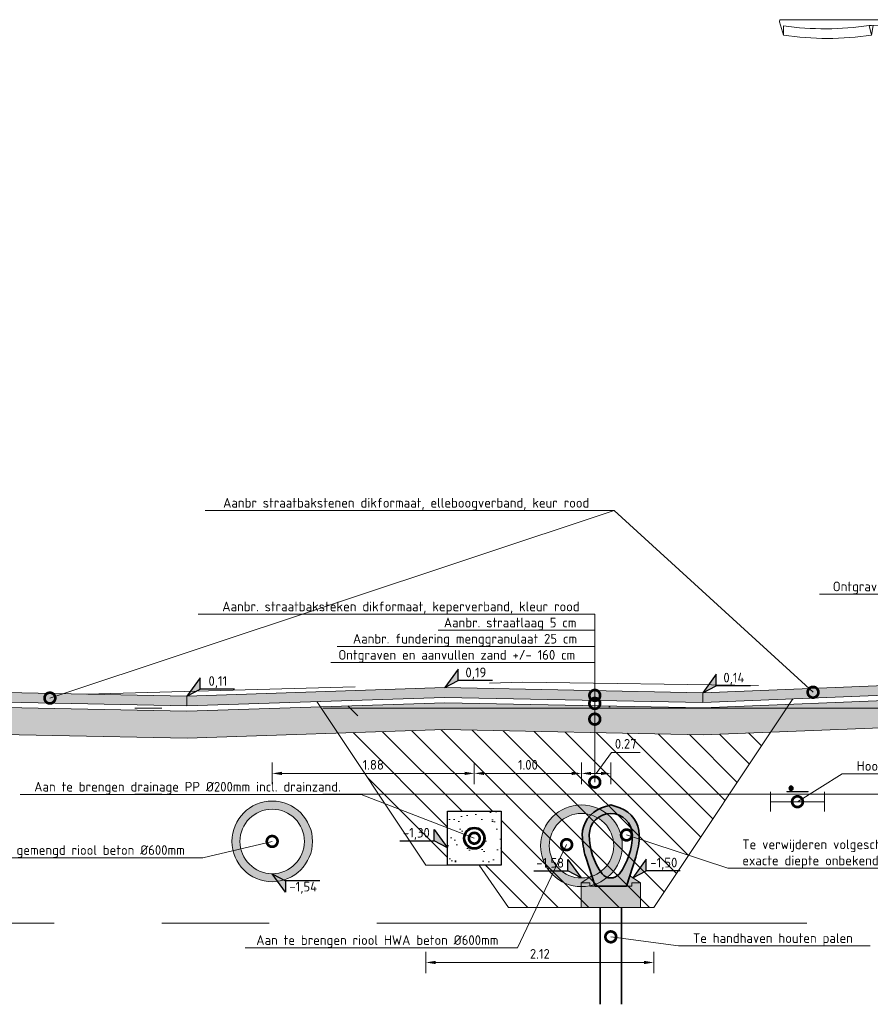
# Model space of a CAD drawing. Header units: metres. Extents: x 92403 to 95147, y 464428 to 465602.
# Tile 306 of 568: x 92426 to 92434, y 465249 to 465258. Entities that reach past the tile are written whole.
import ezdxf
from ezdxf import colors
from ezdxf.entities.mleader import LeaderData, LeaderLine
from ezdxf.enums import TextEntityAlignment as Align
from ezdxf.math import Vec2, Vec3

# ---------------------------------------------------------------- set-up
doc = ezdxf.new("R2010")
doc.units = ezdxf.units.M
for name, pattern in [('AL-NAP_LIJN', [15.25, 12, -1.5, 0.25, -1.5]), ('DASHED', [0.75, 0.5, -0.25]), ('RI-DRAINAGE', [19.2, 6, -1.8, 1.8, -1.8, 2.4, -1.8, 1.8, -1.8]), ('XX-AFBREEK', [7, 4, -1, 1, -1])]:
    doc.linetypes.add(name, pattern=pattern)
doc.layers.get('0').update_dxf_attribs({"linetype": 'CONTINUOUS'})
doc.layers.get('Defpoints').update_dxf_attribs({"linetype": 'CONTINUOUS'})
doc.layers.add('00_ 06-gps', color=7, linetype='CONTINUOUS')
for name, color, linetype, lineweight in [('00_VULLING', 255, 'CONTINUOUS', 5), ('B-WE-OG-HOOGTELIJN-G', 7, 'CONTINUOUS', 18), ('B-WE-VH-VERHARDING_FUNDERING-A-100', 252, 'CONTINUOUS', 18), ('B-WE-VH-VERHARDING_FUNDERING-A-50', 252, 'CONTINUOUS', 18), ('N-WE-GW-GROND_ZAND-AD-50', 7, 'CONTINUOUS', 18), ('N-WE-GW-GROND_ZAND_CUNETZAND-WERK-A-200', 7, 'CONTINUOUS', 18), ('N-WE-RI-DRAINAGE_DRAIN-G', 90, 'RI-DRAINAGE', 35), ('N-WE-VH-VERHARDING_FUNDERING-A-50', 252, 'CONTINUOUS', 18), ('X-XX-AL-AFBREEKLIJN-G', 7, 'XX-AFBREEK', 18), ('X-XX-AL-DETAIL1-G', 7, 'CONTINUOUS', 18), ('X-XX-AL-DETAIL1-GD', 7, 'CONTINUOUS', 25), ('X-XX-AL-DETAIL1-M', 7, 'CONTINUOUS', 18), ('X-XX-AL-DETAIL1-T18', 7, 'CONTINUOUS', 18), ('X-XX-AL-DETAIL3-G', 7, 'CONTINUOUS', 35), ('X-XX-AL-HOOGTELABEL-S', 7, 'CONTINUOUS', 25), ('X-XX-AL-NAP-G', 7, 'AL-NAP_LIJN', 18), ('X-XX-AL-RMB - profiel', 7, 'CONTINUOUS', 9)]:
    doc.layers.add(name, color=color, linetype=linetype, lineweight=lineweight)
for name, color, linetype, lineweight, true_color in [('B-WE-RI-GWA-V', 7, 'CONTINUOUS', 18, 0xff8400), ('N-WE-RI-HWA-V', 7, 'CONTINUOUS', 18, 0x007bff), ('N-WE-VH-VERHARDING_STRAATBAKSTEEN-DIK-ELLEBOOG-A', 7, 'CONTINUOUS', 25, 0xe1bfb7)]:
    doc.layers.add(name, color=color, linetype=linetype, lineweight=lineweight, true_color=true_color)
doc.styles.add('NLCS-ISO', font='NLCS-ISO.ttf')
doc.styles.add('NLCS-ISO-M50-T18', font='NLCS-ISO.ttf', dxfattribs={"height": 0.09})
doc.dimstyles.new('NLCS-M50-T18-PIJL_L2_H1', dxfattribs={"dimscale": 0.05, "dimtxt": 2.5, "dimasz": 1.8, "dimexe": 2, "dimexo": 2, "dimgap": 0.7, "dimtad": 1, "dimzin": 0, "dimdsep": 46, "dimtxsty": 'NLCS-ISO-M50-T18', "dimcen": 2.5, "dimdle": 2, "dimclrd": 256, "dimclre": 256, "dimclrt": 10, "dimadec": 1, "dimazin": 0, "dimtfac": 1, "dimtdec": 3, "dimtofl": 0, "dimtmove": 0, "dimatfit": 3, "dimfxl": 2, "dimfxlon": 1, "dimtfillclr": 256, "dimtolj": 1, "dimtzin": 0, "dimlwd": -1, "dimlwe": -1, "dimarcsym": 0})

# ---------------------------------------------------------------- blocks, each defined once
blk = doc.blocks.new('Kofferarmatuur 6m')
for p, q in [((0.9851, 6.0674), (0.9991, 6.0153)), ((0.9991, 6.0153), (0.9991, 6.0674)), ((1.1036, 5.9237), (1.0892, 6.0135))]:
    blk.add_line(p, q)
blk.add_lwpolyline([(1.923, 5.9237), (1.96, 6.0489, 0.500932), (1.9462, 6.0674), (1.1036, 6.0674), (0.9851, 6.0674), (0.0609, 5.8197, 0.339454), (-0.0987, 5.6116), (-0.0987, 5.3952), (-0.1436, 0), (0, 0), (-0.0449, 5.3952), (-0.0449, 5.6116, -0.339454), (0.0749, 5.7677), (0.9991, 6.0153), (1.1036, 6.0135), (1.1252, 6.0135), (1.1036, 5.9237, 0.073961), (1.923, 5.9237), (1.923, 6.0098, -0.071902), (1.1252, 6.0137), (1.1252, 6.0137)], format="xyb")
blk = doc.blocks.new('SAL-HOOGTELABEL_02-SO')
for p, q in [((2.46, 3.44), (0, 0)), ((2.46, 1.31), (2.46, 3.44)), ((0, 0), (2.46, 1.31)), ((8.84, 1.31), (2.46, 1.31))]:
    blk.add_line(p, q)
blk.add_solid([(2.46, 3.44), (0, 0), (2.46, 1.31)])
at = {"style": 'NLCS-ISO'}
blk.add_attdef('...', text='', height=1.8, dxfattribs=at).set_placement((5.77, 2.62), align=Align.MIDDLE)
blk = doc.blocks.new('AFDEKPLAAT')
at = {"layer": '00_VULLING', "color": 0, "linetype": 'ByBlock'}
blk.add_lwpolyline([(-0.5, -1), (0.5, -1), (0.5, 0), (-0.5, 0)], close=True, dxfattribs=at)
at = {"layer": '00_VULLING', "color": 0, "lineweight": 0, "ltscale": 20}
blk.add_solid([(0.5, 0), (-0.5, 0), (0.5, -1), (-0.5, -1)], dxfattribs=at)
blk = doc.blocks.new('GLASVEZEL')
at = {"color": 0, "linetype": 'ByBlock'}
blk.add_circle((0, -0.5), 0.5, dxfattribs=at)
at = {"layer": '00_VULLING', "color": 0, "lineweight": 0, "ltscale": 20, "const_width": 0.5, "flags": 128}
blk.add_lwpolyline([(-0.25, -0.5, 1), (0.25, -0.5, 1)], format="xyb", close=True, dxfattribs=at)
blk = doc.blocks.new('_DotSmall')
at = {"const_width": 0.5}
blk.add_lwpolyline([(-0.0625, 0, 1), (0.0625, 0, 1)], format="xyb", close=True, dxfattribs=at)
blk = doc.blocks.new('*D888')
at = {"layer": 'Defpoints', "color": 0, "transparency": 16777216}
for p in [(92428.2722, 465251.2905), (92430.1522, 465250.6878), (92428.2722, 465250.6578)]:
    blk.add_point(p, dxfattribs=at)
at = {"layer": 'X-XX-AL-DETAIL1-M', "transparency": 16777216}
for p, q in [((92428.2722, 465251.1905), (92428.2722, 465251.3905)), ((92430.1522, 465251.1905), (92430.1522, 465251.3905)), ((92430.0622, 465251.2905), (92428.3622, 465251.2905))]:
    blk.add_line(p, q, dxfattribs=at)
for points in [[(92428.3622, 465251.3055), (92428.3622, 465251.2755), (92428.2722, 465251.2905)], [(92430.0622, 465251.3055), (92430.0622, 465251.2755), (92430.1522, 465251.2905)]]:
    blk.add_solid(points, dxfattribs=at)
at = {"layer": 'X-XX-AL-DETAIL1-M', "color": 10, "transparency": 16777216, "insert": (92429.2122, 465251.3705), "char_height": 0.09, "attachment_point": 5, "style": 'NLCS-ISO-M50-T18'}
blk.add_mtext('\\A1;1.88', dxfattribs=at)
blk = doc.blocks.new('*D889')
at = {"layer": 'Defpoints', "color": 0, "transparency": 16777216}
for p in [(92431.1491, 465251.2905), (92430.1522, 465250.6878), (92431.1491, 465250.6178)]:
    blk.add_point(p, dxfattribs=at)
at = {"layer": 'X-XX-AL-DETAIL1-M', "transparency": 16777216}
for p, q in [((92430.1522, 465251.1905), (92430.1522, 465251.3905)), ((92431.1491, 465251.1905), (92431.1491, 465251.3905)), ((92430.2422, 465251.2905), (92431.0591, 465251.2905))]:
    blk.add_line(p, q, dxfattribs=at)
for points in [[(92430.2422, 465251.3055), (92430.2422, 465251.2755), (92430.1522, 465251.2905)], [(92431.0591, 465251.3055), (92431.0591, 465251.2755), (92431.1491, 465251.2905)]]:
    blk.add_solid(points, dxfattribs=at)
at = {"layer": 'X-XX-AL-DETAIL1-M', "color": 10, "transparency": 16777216, "insert": (92430.6506, 465251.3705), "char_height": 0.09, "attachment_point": 5, "style": 'NLCS-ISO-M50-T18'}
blk.add_mtext('\\A1;1.00', dxfattribs=at)
blk = doc.blocks.new('*D890')
at = {"layer": 'Defpoints', "color": 0, "transparency": 16777216}
for p in [(92431.4217, 465251.2905), (92431.4217, 465250.9178), (92431.1491, 465250.6178)]:
    blk.add_point(p, dxfattribs=at)
at = {"layer": 'X-XX-AL-DETAIL1-M', "transparency": 16777216}
for p, q in [((92431.2854, 465251.2905), (92431.4268, 465251.4856)), ((92431.4268, 465251.4856), (92431.6948, 465251.4856)), ((92431.1491, 465251.1905), (92431.1491, 465251.3905)), ((92431.4217, 465251.1905), (92431.4217, 465251.3905)), ((92431.2391, 465251.2905), (92431.3317, 465251.2905))]:
    blk.add_line(p, q, dxfattribs=at)
for points in [[(92431.2391, 465251.3055), (92431.2391, 465251.2755), (92431.1491, 465251.2905)], [(92431.3317, 465251.3055), (92431.3317, 465251.2755), (92431.4217, 465251.2905)]]:
    blk.add_solid(points, dxfattribs=at)
at = {"layer": 'X-XX-AL-DETAIL1-M', "color": 10, "transparency": 16777216, "insert": (92431.5608, 465251.5656), "char_height": 0.09, "attachment_point": 5, "style": 'NLCS-ISO-M50-T18'}
blk.add_mtext('\\A1;0.27', dxfattribs=at)
blk = doc.blocks.new('*D891')
at = {"layer": 'Defpoints', "color": 0, "transparency": 16777216}
for p in [(92429.7022, 465250.4378), (92431.8217, 465250.0428), (92429.7022, 465249.5321)]:
    blk.add_point(p, dxfattribs=at)
at = {"layer": 'X-XX-AL-DETAIL1-M', "transparency": 16777216}
for p, q in [((92429.7022, 465249.6321), (92429.7022, 465249.4321)), ((92431.8217, 465249.6321), (92431.8217, 465249.4321)), ((92431.7317, 465249.5321), (92429.7922, 465249.5321))]:
    blk.add_line(p, q, dxfattribs=at)
for points in [[(92429.7922, 465249.5471), (92429.7922, 465249.5171), (92429.7022, 465249.5321)], [(92431.7317, 465249.5471), (92431.7317, 465249.5171), (92431.8217, 465249.5321)]]:
    blk.add_solid(points, dxfattribs=at)
at = {"layer": 'X-XX-AL-DETAIL1-M', "color": 10, "transparency": 16777216, "insert": (92430.762, 465249.6121), "char_height": 0.09, "attachment_point": 5, "style": 'NLCS-ISO-M50-T18'}
blk.add_mtext('\\A1;2.12', dxfattribs=at)

msp = doc.modelspace()

# ---------------------------------------------------------------- hatches: boundary and pattern name
at = {"layer": '00_ 06-gps'}
h = msp.add_hatch(color=252, dxfattribs=at)
h.dxf.hatch_style = 1
edge = h.paths.add_edge_path()
edge.add_line((92431.336723, 465250.968751), (92431.421723, 465250.997751))
edge.add_line((92431.421723, 465250.997751), (92431.506399, 465250.968859))
edge.add_arc((92431.421723, 465250.717751), 0.265, 0.0000001, 71.3654138, ccw=False)
edge.add_arc((92431.0063, 465250.718966), 0.680425, 342.358036, 359.897698, ccw=False)
edge.add_line((92431.654723, 465250.512751), (92431.566723, 465250.242751))
edge.add_line((92431.566723, 465250.242751), (92431.276723, 465250.242751))
edge.add_line((92431.276723, 465250.242751), (92431.189369, 465250.511952))
edge.add_arc((92431.821723, 465250.717751), 0.665, 180, 198.0274584, ccw=False)
edge.add_arc((92431.421728, 465250.71775), 0.265005, 108.7093538, 179.99965, ccw=False)
edge = h.paths.add_edge_path(flags=16)
edge.add_arc((92431.421723, 465250.717751), 0.2, 0, 180, ccw=False)
edge.add_arc((92431.021723, 465250.717751), 0.6, -36.8707195, 0, ccw=False)
edge.add_arc((92431.421723, 465250.417767), 0.100009, 216.8604422, 323.1179926, ccw=False)
edge.add_arc((92431.821723, 465250.717751), 0.6, 180, 216.867125, ccw=False)
at = {"layer": 'B-WE-RI-GWA-V'}
h = msp.add_hatch(color=256, dxfattribs=at)
h.dxf.hatch_style = 1
edge = h.paths.add_edge_path()
edge.add_arc((92428.272193, 465250.657758), 0.375, 0, 360)
edge = h.paths.add_edge_path(flags=16)
edge.add_arc((92428.272193, 465250.657758), 0.3, 0, 360)
at = {"layer": 'B-WE-VH-VERHARDING_FUNDERING-A-100'}
h = msp.add_hatch(color=256, dxfattribs=at)
h.dxf.hatch_style = 1
h.paths.add_polyline_path([(92431.696723, 465250.242751), (92431.696723, 465250.272751), (92431.616723, 465250.272751), (92431.616723, 465250.242751), (92431.226723, 465250.242751), (92431.226723, 465250.272751), (92431.146723, 465250.272751), (92431.146723, 465250.242751), (92431.146723, 465250.042751), (92431.696723, 465250.042751)])
h.paths.add_polyline_path([(92431.598049, 465250.338862), (92431.566723, 465250.242751), (92431.616723, 465250.242751), (92431.616723, 465250.272751), (92431.696723, 465250.272751)])
h.paths.add_polyline_path([(92431.245511, 465250.338938), (92431.146723, 465250.272751), (92431.226723, 465250.272751), (92431.226723, 465250.242751), (92431.276723, 465250.242751)])
at = {"layer": 'B-WE-VH-VERHARDING_FUNDERING-A-50'}
h = msp.add_hatch(dxfattribs=at)
h.set_pattern_fill('AVH-FUNDERING_GRANULAAT', color=256, scale=0.03, pattern_type=2)
h.set_pattern_definition([(0, (0.285, 0.192), (0, 0.3), [0, -0.3]), (0, (0.288, 0.087), (0, 0.3), [0, -0.3]), (0, (0.297, 0.249), (0, 0.3), [0, -0.3]), (338.1986, (0.141, 0.156), (0.900000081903, -0.29999997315), [0.0323109, -1.5832386]), (216.8699, (0.171, 0.144), (0.899999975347, 0.600000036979), [0.015, -1.485]), (130.6013, (0.159, 0.135), (1.5000001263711, -1.7999997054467), [0.0276585, -2.7382047]), (206.5651, (0.06, 0.099), (-0.299999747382, -0.30000039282), [0.0067083, -0.6641121]), (326.3099, (0.054, 0.096), (0.599999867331, -0.300000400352), [0.0108168, -1.0708488]), (108.4349, (0.063, 0.09), (-0.299999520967, 0.600000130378), [0.0094869, -0.9391965]), (225, (0.252, 0.069), (-5e-17, -0.30000009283), [0.0127278, -0.4115361]), (0, (0.243, 0.06), (0.3, 0.3), [0.018, -0.282]), (135, (0.261, 0.06), (-0.30000009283, 3e-17), [0.0127278, -0.4115361]), (251.5651, (0.216, 0.261), (0.299999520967, 0.600000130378), [0.0094869, -0.9391965]), (0, (0.213, 0.252), (0.3, 0.3), [0.015, -0.285]), (143.1301, (0.228, 0.252), (-0.899999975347, 0.600000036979), [0.015, -1.485]), (213.6901, (0.057, 0.264), (0.599999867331, 0.300000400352), [0.0108168, -1.0708488]), (341.5651, (0.048, 0.258), (-0.600000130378, 0.299999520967), [0.0189738, -0.9297096]), (126.8699, (0.066, 0.252), (0.600000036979, -0.899999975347), [0.015, -1.485]), (0, (0.144, 0.252), (0, 0.3), [0, -0.3]), (0, (0.063, 0.174), (0, 0.3), [0, -0.3]), (0, (0.147, 0.063), (0, 0.3), [0, -0.3]), (0, (0.228, 0.156), (0, 0.3), [0, -0.3]), (0, (0.141, 0.207), (0, 0.3), [0, -0.3]), (0, (0.075, 0.216), (0, 0.3), [0, -0.3]), (0, (0.102, 0.198), (0, 0.3), [0, -0.3]), (0, (0.09, 0.126), (0, 0.3), [0, -0.3]), (0, (0.018, 0.138), (0, 0.3), [0, -0.3]), (0, (0.021, 0.207), (0, 0.3), [0, -0.3]), (0, (0.012, 0.273), (0, 0.3), [0, -0.3]), (0, (0.105, 0.285), (0, 0.3), [0, -0.3]), (0, (0.171, 0.297), (0, 0.3), [0, -0.3]), (0, (0.276, 0.285), (0, 0.3), [0, -0.3]), (0, (0.204, 0.192), (0, 0.3), [0, -0.3]), (0, (0.174, 0.246), (0, 0.3), [0, -0.3]), (0, (0.198, 0.102), (0, 0.3), [0, -0.3]), (0, (0.108, 0.087), (0, 0.3), [0, -0.3]), (0, (0.198, 0.021), (0, 0.3), [0, -0.3]), (0, (0.099, 0.039), (0, 0.3), [0, -0.3]), (0, (0.003, 0.03), (0, 0.3), [0, -0.3]), (0, (0.039, 0.015), (0, 0.3), [0, -0.3]), (0, (0.042, 0.057), (0, 0.3), [0, -0.3]), (0, (0.243, 0.009), (0, 0.3), [0, -0.3]), (0, (0.279, 0.132), (0, 0.3), [0, -0.3]), (0, (0.264, 0.222), (0, 0.3), [0, -0.3]), (0, (0.126, 0.006), (0, 0.3), [0, -0.3])])
h.paths.add_polyline_path([(92425.478241, 465251.878352), (92424.978241, 465251.878352), (92424.978241, 465251.668274), (92427.48022, 465251.618234), (92429.87842, 465251.697838), (92432.28124, 465251.649782), (92434.802234, 465251.749662), (92434.802234, 465251.950064), (92434.278241, 465251.950064), (92434.278241, 465251.979862), (92432.278741, 465251.899882), (92429.876771, 465251.947921), (92427.478571, 465251.868317), (92425.478241, 465251.908324)])
at = {"layer": 'N-WE-GW-GROND_ZAND-AD-50'}
h = msp.add_hatch(dxfattribs=at)
h.set_pattern_fill('AGW-GROND_ZAND', color=256, scale=0.1, pattern_type=2)
h.set_pattern_definition([(37.5, (-2132.48856, 660.72857), (-0.00629933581, 0.1926823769), [0, -0.152, 0, -0.17, 0, -0.1625]), (7.5, (-2132.48856, 660.72857), (0.17697767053, 0.28221460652), [0, -0.082, 0, -0.137, 0, -0.0525]), (327.5, (-2132.61156, 660.72857), (0.311414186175, 0.000565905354), [0, -0.05, 0, -0.18, 0, -0.235]), (317.5, (-2132.61156, 660.72857), (0.30061266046, 0.0877675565), [0, -0.025, 0, -0.118, 0, -0.135])])
h.paths.add_polyline_path([(92429.902193, 465250.437758), (92430.402193, 465250.437758), (92430.402193, 465250.937758), (92430.152193, 465250.937758), (92429.902193, 465250.937758)])
h.paths.add_polyline_path([(92430.252193, 465250.687758, -1), (92430.052193, 465250.687758, -1)], flags=16)
at = {"layer": 'N-WE-GW-GROND_ZAND_CUNETZAND-WERK-A-200'}
h = msp.add_hatch(dxfattribs=at)
h.set_pattern_fill('AGW-WERK_ONTGRAVEN', color=256, scale=0.04, pattern_type=2)
h.set_pattern_definition([(135, (0, 0), (-0.14142135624, -0.14142135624), [])])
h.paths.add_polyline_path([(92432.90984, 465251.674926), (92431.821723, 465250.042751), (92430.469092, 465250.042751), (92430.196322, 465250.437758), (92430.402193, 465250.437758), (92430.402193, 465250.937758), (92429.902193, 465250.937758), (92429.902193, 465250.437758), (92429.702193, 465250.437758), (92428.884141, 465251.664835), (92429.87842, 465251.697838), (92432.28124, 465251.649782)])
at = {"layer": 'N-WE-RI-HWA-V'}
h = msp.add_hatch(color=256, dxfattribs=at)
h.dxf.hatch_style = 1
edge = h.paths.add_edge_path()
edge.add_arc((92431.149092, 465250.617753), 0.38, 0, 360)
edge = h.paths.add_edge_path(flags=17)
edge.add_arc((92431.149092, 465250.617753), 0.3, 0, 360)
at = {"layer": 'N-WE-VH-VERHARDING_FUNDERING-A-50'}
h = msp.add_hatch(dxfattribs=at)
h.set_pattern_fill('AVH-FUNDERING_GRANULAAT', color=256, pattern_type=2)
h.set_pattern_definition([(0, (9.5, 6.4), (0, 10), [0, -10]), (0, (9.6, 2.9), (0, 10), [0, -10]), (0, (9.9, 8.3), (0, 10), [0, -10]), (338.1986, (4.7, 5.2), (30.00000273, -9.999999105), [1.07703, -52.77462]), (216.8699, (5.7, 4.8), (29.999999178, 20.000001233), [0.5, -49.5]), (130.6013, (5.3, 4.5), (50.0000042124, -59.9999901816), [0.92195, -91.27349]), (206.5651, (2, 3.3), (-9.99999158, -10.000013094), [0.22361, -22.13707]), (326.3099, (1.8, 3.2), (19.999995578, -10.000013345), [0.36056, -35.69496]), (108.4349, (2.1, 3), (-9.999984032, 20.000004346), [0.31623, -31.30655]), (225, (8.4, 2.3), (-2e-15, -10.00000309), [0.42426, -13.71787]), (0, (8.1, 2), (10, 10), [0.6, -9.4]), (135, (8.7, 2), (-10.00000309, 9e-16), [0.42426, -13.71787]), (251.5651, (7.2, 8.7), (9.999984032, 20.000004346), [0.31623, -31.30655]), (0, (7.1, 8.4), (10, 10), [0.5, -9.5]), (143.1301, (7.6, 8.4), (-29.999999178, 20.000001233), [0.5, -49.5]), (213.6901, (1.9, 8.8), (19.999995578, 10.000013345), [0.36056, -35.69496]), (341.5651, (1.6, 8.6), (-20.000004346, 9.999984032), [0.63246, -30.99032]), (126.8699, (2.2, 8.4), (20.000001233, -29.999999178), [0.5, -49.5]), (0, (4.8, 8.4), (0, 10), [0, -10]), (0, (2.1, 5.8), (0, 10), [0, -10]), (0, (4.9, 2.1), (0, 10), [0, -10]), (0, (7.6, 5.2), (0, 10), [0, -10]), (0, (4.7, 6.9), (0, 10), [0, -10]), (0, (2.5, 7.2), (0, 10), [0, -10]), (0, (3.4, 6.6), (0, 10), [0, -10]), (0, (3, 4.2), (0, 10), [0, -10]), (0, (0.6, 4.6), (0, 10), [0, -10]), (0, (0.7, 6.9), (0, 10), [0, -10]), (0, (0.4, 9.1), (0, 10), [0, -10]), (0, (3.5, 9.5), (0, 10), [0, -10]), (0, (5.7, 9.9), (0, 10), [0, -10]), (0, (9.2, 9.5), (0, 10), [0, -10]), (0, (6.8, 6.4), (0, 10), [0, -10]), (0, (5.8, 8.2), (0, 10), [0, -10]), (0, (6.6, 3.4), (0, 10), [0, -10]), (0, (3.6, 2.9), (0, 10), [0, -10]), (0, (6.6, 0.7), (0, 10), [0, -10]), (0, (3.3, 1.3), (0, 10), [0, -10]), (0, (0.1, 1), (0, 10), [0, -10]), (0, (1.3, 0.5), (0, 10), [0, -10]), (0, (1.4, 1.9), (0, 10), [0, -10]), (0, (8.1, 0.3), (0, 10), [0, -10]), (0, (9.3, 4.4), (0, 10), [0, -10]), (0, (8.8, 7.4), (0, 10), [0, -10]), (0, (4.2, 0.2), (0, 10), [0, -10])])
h.paths.add_polyline_path([(92425.478241, 465251.878352), (92424.978241, 465251.878352), (92424.978241, 465251.668274), (92427.48022, 465251.618234), (92429.87842, 465251.697838), (92432.28124, 465251.649782), (92434.802234, 465251.749662), (92434.802234, 465251.950064), (92434.278241, 465251.950064), (92434.278241, 465251.979862), (92432.278741, 465251.899882), (92429.876771, 465251.947921), (92427.478571, 465251.868317), (92425.478241, 465251.908324)])
at = {"layer": 'N-WE-VH-VERHARDING_STRAATBAKSTEEN-DIK-ELLEBOOG-A', "lineweight": 0, "ltscale": 1}
h = msp.add_hatch(color=256, dxfattribs=at)
h.dxf.hatch_style = 1
h.paths.add_polyline_path([(92434.278241, 465252.11992), (92432.278241, 465252.03992), (92429.878241, 465252.08792), (92427.478241, 465252.008352), (92425.478241, 465252.048352), (92425.478241, 465251.958334), (92427.478241, 465251.918334), (92429.876442, 465251.997938), (92432.278241, 465251.949902), (92434.278241, 465252.029902)])

# ---------------------------------------------------------------- linework, layer by layer
at = {"layer": 'B-WE-OG-HOOGTELIJN-G', "color": 1, "linetype": 'DASHED', "ltscale": 5, "flags": 128}
msp.add_lwpolyline([(92422.877967, 465252.175758), (92424.509423, 465252.181758), (92425.802547, 465252.121758), (92425.910036, 465252.115758), (92425.937821, 465252.011758), (92430.604868, 465252.137758), (92435.251241, 465252.076758), (92435.308626, 465252.178758), (92435.395234, 465252.195758), (92438.129098, 465252.311758), (92440.244577, 465252.433758), (92440.282656, 465252.503758), (92441.19393, 465252.517758)], dxfattribs=at)
at = {"layer": 'N-WE-RI-DRAINAGE_DRAIN-G', "linetype": 'ByBlock'}
for radius in [0.1, 0.09]:
    msp.add_circle((92430.152193, 465250.687758), radius, dxfattribs=at)
at = {"layer": 'X-XX-AL-AFBREEKLIJN-G'}
for p, q in [((92432.908241, 465251.117758), (92432.908241, 465250.93731)), ((92433.408241, 465251.117758), (92433.408241, 465250.93731))]:
    msp.add_line(p, q, dxfattribs=at)
at = {"layer": 'X-XX-AL-AFBREEKLIJN-G', "color": 251, "flags": 128}
msp.add_lwpolyline([(92440.244577, 465249.897758), (92422.877967, 465249.897758)], dxfattribs=at)
at = {"layer": 'X-XX-AL-DETAIL1-G'}
msp.add_line((92433.408241, 465251.027534), (92432.908241, 465251.027534), dxfattribs=at)
at = {"layer": 'X-XX-AL-DETAIL1-G', "flags": 128}
msp.add_lwpolyline([(92425.478241, 465251.878352), (92424.978241, 465251.878352), (92424.978241, 465251.668274), (92427.48022, 465251.618234), (92429.87842, 465251.697838), (92432.28124, 465251.649782), (92434.802234, 465251.749662), (92434.802234, 465251.950064), (92434.278241, 465251.950064), (92434.278241, 465251.979862), (92432.278741, 465251.899882), (92429.876771, 465251.947921), (92427.478571, 465251.868317), (92425.478241, 465251.908324)], close=True, dxfattribs=at)
msp.add_lwpolyline([(92428.688363, 465251.958502), (92429.702193, 465250.437758), (92430.196322, 465250.437758), (92430.469092, 465250.042751), (92431.821723, 465250.042751), (92433.115484, 465251.983392)], dxfattribs=at)
at = {"layer": 'X-XX-AL-DETAIL1-G'}
for centre, radius in [((92428.272193, 465250.657758), 0.375), ((92428.272193, 465250.657758), 0.3), ((92431.149092, 465250.617753), 0.38), ((92431.149092, 465250.617753), 0.3)]:
    msp.add_circle(centre, radius, dxfattribs=at)
at = {"layer": 'X-XX-AL-DETAIL1-GD', "flags": 128}
msp.add_lwpolyline([(92430.152193, 465250.937758), (92430.402193, 465250.937758), (92430.402193, 465250.437758), (92429.902193, 465250.437758), (92429.902193, 465250.937758), (92430.152193, 465250.937758)], dxfattribs=at)
at = {"layer": 'X-XX-AL-DETAIL3-G'}
for p, q in [((92431.321723, 465250.042751), (92431.321723, 465249.143072)), ((92431.521723, 465250.042751), (92431.521723, 465249.143072))]:
    msp.add_line(p, q, dxfattribs=at)
at = {"layer": 'X-XX-AL-DETAIL3-G', "flags": 128}
for points in [[(92431.336723, 465250.968751), (92431.421723, 465250.997751), (92431.506399, 465250.968859, -0.32186121), (92431.686723, 465250.717751, -0.07668098), (92431.654723, 465250.512751), (92431.566723, 465250.242751), (92431.276723, 465250.242751), (92431.189369, 465250.511952, -0.07882226), (92431.156723, 465250.717751, -0.32149954), (92431.336723, 465250.968751)], [(92431.221723, 465250.717751, -1), (92431.621723, 465250.717751, -0.16228134), (92431.501718, 465250.357744, -0.49998552), (92431.341706, 465250.357775, -0.16226524), (92431.221723, 465250.717751)]]:
    msp.add_lwpolyline(points, format="xyb", close=True, dxfattribs=at)
at = {"layer": 'X-XX-AL-NAP-G', "color": 142, "flags": 128}
for points in [[(92440.744577, 465251.897758), (92421.776294, 465251.897758)], [(92440.744577, 465251.097758), (92421.776294, 465251.097758)]]:
    msp.add_lwpolyline(points, dxfattribs=at)
at = {"layer": 'X-XX-AL-RMB - profiel'}
msp.add_line((92432.908241, 465251.027534), (92433.408241, 465251.027534), dxfattribs=at)
at = {"layer": 'X-XX-AL-RMB - profiel', "flags": 128}
for points in [[(92429.876442, 465251.997938), (92432.278241, 465251.949902), (92434.278241, 465252.029902), (92434.278241, 465252.11992), (92432.278241, 465252.03992), (92429.878241, 465252.08792), (92427.478241, 465252.008352), (92425.478241, 465252.048352), (92425.478241, 465251.958334), (92427.478241, 465251.918334), (92429.876442, 465251.997938)], [(92432.278241, 465252.03992), (92432.278241, 465251.949902)], [(92427.478241, 465252.008352), (92427.478241, 465251.918334)], [(92431.146723, 465250.272751), (92431.245511, 465250.338938)], [(92431.696723, 465250.272751), (92431.598049, 465250.338862)]]:
    msp.add_lwpolyline(points, dxfattribs=at)
msp.add_lwpolyline([(92431.146723, 465250.272751), (92431.146723, 465250.242751), (92431.146723, 465250.042751), (92431.696723, 465250.042751), (92431.696723, 465250.242751), (92431.696723, 465250.272751), (92431.616723, 465250.272751), (92431.616723, 465250.242751), (92431.226723, 465250.242751), (92431.226723, 465250.272751)], close=True, dxfattribs=at)

# ---------------------------------------------------------------- block references
at = {"color": 1, "lineweight": -3, "ltscale": 20, "xscale": -0.2, "yscale": 0.005, "zscale": 0.2}
msp.add_blockref('AFDEKPLAAT', (92433.158241, 465251.122758), dxfattribs=at)
at = {"color": 90, "lineweight": -3, "ltscale": 20, "xscale": -0.04, "yscale": 0.04, "zscale": 0.04}
msp.add_blockref('GLASVEZEL', (92433.098241, 465251.172758), dxfattribs=at)
at = {"layer": 'X-XX-AL-HOOGTELABEL-S', "xscale": 0.05000000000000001, "yscale": 0.05000000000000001, "zscale": 0.05000000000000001}
for p, values in [((92429.878241, 465252.08792), {'...': '0,19'}), ((92432.278241, 465252.03992), {'...': '0,14'}), ((92427.478241, 465252.008352), {'...': '0,11'}), ((92431.626528, 465250.319781), {'...': '-1,50'})]:
    msp.add_blockref('SAL-HOOGTELABEL_02-SO', p, dxfattribs=at).add_auto_attribs(values)
at = {"layer": 'X-XX-AL-HOOGTELABEL-S'}
ref = msp.add_blockref('SAL-HOOGTELABEL_02-SO', (92429.902193, 465250.597758), dxfattribs=dict(at, xscale=-0.05000000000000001, yscale=0.05000000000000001, zscale=0.05000000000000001))
ref.add_attrib('...', '-1,30', dxfattribs={"layer": '0', "height": 0.09, "style": 'NLCS-ISO'}).set_placement((92429.613555, 465250.72852), align=Align.MIDDLE)
ref = msp.add_blockref('SAL-HOOGTELABEL_02-SO', (92431.146638, 465250.317763), dxfattribs=dict(at, xscale=-0.05000000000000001, yscale=0.05000000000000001, zscale=0.05000000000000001))
ref.add_attrib('...', '-1,58', dxfattribs={"layer": '0', "height": 0.09, "style": 'NLCS-ISO'}).set_placement((92430.858, 465250.448525), align=Align.MIDDLE)
ref = msp.add_blockref('SAL-HOOGTELABEL_02-SO', (92428.272193, 465250.357758), dxfattribs=dict(at, xscale=-0.05000000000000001, yscale=0.05, zscale=0.05, rotation=180))
ref.add_attrib('...', '-1,54', dxfattribs={"layer": '0', "height": 0.09, "style": 'NLCS-ISO'}).set_placement((92428.56083, 465250.226995), align=Align.MIDDLE)
at = {"layer": 'X-XX-AL-RMB - profiel', "xscale": -1}
msp.add_blockref('Kofferarmatuur 6m', (92434.950419, 465252.232681), dxfattribs=at)

# ---------------------------------------------------------------- dimensions: what is measured, and where the dimension line sits
at = {"layer": 'X-XX-AL-DETAIL1-M'}
for base, p1, p2, picture, middle in [((92431.421723, 465251.290549), (92431.149092, 465250.617753), (92431.421723, 465250.917751), '*D890', (92431.461805, 465251.485551)), ((92428.272193, 465251.290549), (92430.152193, 465250.687758), (92428.272193, 465250.657758), '*D888', (92429.212193, 465251.290549)), ((92429.702193, 465249.532113), (92431.821723, 465250.042751), (92429.702193, 465250.437758), '*D891', (92430.761958, 465249.532113))]:
    dim = msp.add_linear_dim(base=base, p1=p1, p2=p2, dimstyle='NLCS-M50-T18-PIJL_L2_H1', override={"dimtmove": 1}, dxfattribs=at)
    dim.commit()
    dim.dimension.update_dxf_attribs({"geometry": picture, "text_midpoint": middle, "dimtype": 160})
dim = msp.add_linear_dim(base=(92431.149092, 465251.290549), p1=(92430.152193, 465250.687758), p2=(92431.149092, 465250.617753), dimstyle='NLCS-M50-T18-PIJL_L2_H1', override={"dimtmove": 1}, dxfattribs=at)
dim.commit()
dim.dimension.update_dxf_attribs({"geometry": '*D889', "text_midpoint": (92430.650642, 465251.370549)})

# ---------------------------------------------------------------- leaders
at = {"layer": 'X-XX-AL-DETAIL1-T18'}
ml = msp.add_multileader_mtext('Standard', dxfattribs=at)
ml.set_content('{\\C256;Aanbr straatbakstenen dikformaat, elleboogverband, keur rood}', color=10, style='NLCS-ISO-M50-T18')
ml.set_leader_properties(color=256, lineweight=-1)
ml.set_arrow_properties(name='DOTSMALL')
ml.build(insert=Vec2(0, 0))
ml.multileader.update_dxf_attribs({"text_left_attachment_type": 5, "text_right_attachment_type": 5, "dogleg_length": 0.09, "arrow_head_size": 0.2})
ctx = ml.context
ctx.base_point, ctx.char_height, ctx.arrow_head_size, ctx.landing_gap_size, ctx.plane_origin = Vec3(92427.770634, 465253.735204), 0.09, 0.2, 0.045, Vec3(92425.909969, 465252.890896)
ctx.left_attachment, ctx.right_attachment = 5, 5
notes = []
notes.append((ctx, [(1, (1, 1, 0), (92431.451634, 465253.735204), (-1, 0), 0.09, [(0, [(92426.204478, 465251.991053)], 0, []), (1, [(92433.302951, 465252.045188)], 0, [])])]))
ctx.mtext.insert, ctx.mtext.flow_direction = Vec3(92427.815634, 465253.852204), 5
ml = msp.add_multileader_mtext('Standard', dxfattribs=at)
ml.set_content('{\\C256;Ontgraven zand/grond, aanbr. teelaarde 60 cm}', color=10, style='NLCS-ISO-M50-T18')
ml.set_leader_properties(color=256, lineweight=-1)
ml.set_arrow_properties(name='DOTSMALL')
ml.build(insert=Vec2(0, 0))
ml.multileader.update_dxf_attribs({"text_left_attachment_type": 5, "text_right_attachment_type": 5, "dogleg_length": 0.09, "arrow_head_size": 0.2})
ctx = ml.context
ctx.base_point, ctx.char_height, ctx.arrow_head_size, ctx.landing_gap_size, ctx.plane_origin = Vec3(92433.441419, 465252.957393), 0.09, 0.2, 0.045, Vec3(92436.199919, 465252.920105)
ctx.left_attachment, ctx.right_attachment = 5, 5
notes.append((ctx, [(0, (1, 1, 0), (92436.199919, 465252.957393), (-1, 0), 0.09, [(0, [(92436.199919, 465252.020261)], 0, [])])]))
ctx.mtext.insert, ctx.mtext.flow_direction = Vec3(92433.486419, 465253.074393), 5
ml = msp.add_multileader_mtext('Standard', dxfattribs=at)
ml.set_content('\\pxi-3,l4,t4;{\\C256;Aanbr. straatbaksteken dikformaat, keperverband, kleur rood}', color=10, style='NLCS-ISO-M50-T18')
ml.set_leader_properties(color=256, lineweight=-1)
ml.set_arrow_properties(name='DOTSMALL')
ml.build(insert=Vec2(0, 0))
ml.multileader.update_dxf_attribs({"text_left_attachment_type": 5, "text_right_attachment_type": 5, "dogleg_length": 0.09, "arrow_head_size": 0.2})
ctx = ml.context
ctx.base_point, ctx.char_height, ctx.arrow_head_size, ctx.landing_gap_size, ctx.plane_origin = Vec3(92427.672757, 465252.771142), 0.09, 0.2, 0.045, Vec3(92431.272757, 465251.959041)
ctx.left_attachment, ctx.right_attachment = 5, 5
notes.append((ctx, [(0, (1, 1, 0), (92431.272757, 465252.771142), (-1, 0), 0.09, [(0, [(92431.272757, 465252.016018)], 0, [])])]))
ctx.mtext.insert, ctx.mtext.flow_direction = Vec3(92427.717757, 465252.888142), 5
ml = msp.add_multileader_mtext('Standard', dxfattribs=at)
ml.set_content('{\\C256;Aanbr. straatlaag 5 cm }', color=10, style='NLCS-ISO-M50-T18')
ml.set_leader_properties(color=256, lineweight=-1)
ml.set_arrow_properties(name='DOTSMALL')
ml.build(insert=Vec2(0, 0))
ml.multileader.update_dxf_attribs({"text_left_attachment_type": 5, "text_right_attachment_type": 5, "dogleg_length": 0.09, "arrow_head_size": 0.2})
ctx = ml.context
ctx.base_point, ctx.char_height, ctx.arrow_head_size, ctx.landing_gap_size, ctx.plane_origin = Vec3(92429.823757, 465252.621142), 0.09, 0.2, 0.045, Vec3(92431.272757, 465251.809041)
ctx.left_attachment, ctx.right_attachment = 5, 5
notes.append((ctx, [(0, (1, 1, 0), (92431.272757, 465252.621142), (-1, 0), 0.09, [(0, [(92431.272757, 465251.941458)], 0, [])])]))
ctx.mtext.insert, ctx.mtext.width, ctx.mtext.flow_direction = Vec3(92429.868757, 465252.738142), 4.0068021, 5
ml = msp.add_multileader_mtext('Standard', dxfattribs=at)
ml.set_content('{\\C256;Aanbr. fundering menggranulaat 25 cm}', color=10, style='NLCS-ISO-M50-T18')
ml.set_leader_properties(color=256, lineweight=-1)
ml.set_arrow_properties(name='DOTSMALL')
ml.build(insert=Vec2(0, 0))
ml.multileader.update_dxf_attribs({"text_left_attachment_type": 5, "text_right_attachment_type": 5, "dogleg_length": 0.09, "arrow_head_size": 0.2})
ctx = ml.context
ctx.base_point, ctx.char_height, ctx.arrow_head_size, ctx.landing_gap_size, ctx.plane_origin = Vec3(92428.977757, 465252.471142), 0.09, 0.2, 0.045, Vec3(92431.272757, 465251.659041)
ctx.left_attachment, ctx.right_attachment = 5, 5
notes.append((ctx, [(0, (1, 1, 0), (92431.272757, 465252.471142), (-1, 0), 0.09, [(0, [(92431.272757, 465251.79497)], 0, [])])]))
ctx.mtext.insert, ctx.mtext.flow_direction = Vec3(92429.022757, 465252.588142), 5
ml = msp.add_multileader_mtext('Standard', dxfattribs=at)
ml.set_content('{\\C256;Ontgraven en aanvullen zand +/- 160 cm}', color=10, style='NLCS-ISO-M50-T18')
ml.set_leader_properties(color=256, lineweight=-1)
ml.set_arrow_properties(name='DOTSMALL')
ml.build(insert=Vec2(0, 0))
ml.multileader.update_dxf_attribs({"text_left_attachment_type": 5, "text_right_attachment_type": 5, "dogleg_length": 0.09, "arrow_head_size": 0.2})
ctx = ml.context
ctx.base_point, ctx.char_height, ctx.arrow_head_size, ctx.landing_gap_size, ctx.plane_origin = Vec3(92428.842757, 465252.321142), 0.09, 0.2, 0.045, Vec3(92431.272757, 465251.509041)
ctx.left_attachment, ctx.right_attachment = 5, 5
notes.append((ctx, [(0, (1, 1, 0), (92431.272757, 465252.321142), (-1, 0), 0.09, [(0, [(92431.272757, 465251.209274)], 0, [])])]))
ctx.mtext.insert, ctx.mtext.flow_direction = Vec3(92428.887757, 465252.438142), 5
ml = msp.add_multileader_mtext('Standard', dxfattribs=at)
ml.set_content('{\\C256;Hoogspanningskabels}', color=10, style='NLCS-ISO-M50-T18')
ml.set_leader_properties(color=256, lineweight=-1)
ml.set_arrow_properties(name='DOTSMALL')
ml.build(insert=Vec2(0, 0))
ml.multileader.update_dxf_attribs({"text_left_attachment_type": 5, "text_right_attachment_type": 5, "dogleg_length": 0.09, "arrow_head_size": 0.2})
ctx = ml.context
ctx.base_point, ctx.char_height, ctx.arrow_head_size, ctx.landing_gap_size, ctx.plane_origin = Vec3(92433.66443, 465251.28791), 0.09, 0.2, 0.045, Vec3(92433.158241, 465251.927378)
ctx.left_attachment, ctx.right_attachment = 5, 5
notes.append((ctx, [(1, (1, 1, 0), (92433.57443, 465251.28791), (1, 0), 0.09, [(0, [(92433.158241, 465251.027534)], 0, [])])]))
ctx.mtext.insert, ctx.mtext.flow_direction = Vec3(92433.70943, 465251.40491), 5
ml = msp.add_multileader_mtext('Standard', dxfattribs=at)
ml.set_content('{\\C256;Aan te brengen drainage PP %%C200mm incl. drainzand.}', color=10, style='NLCS-ISO-M50-T18')
ml.set_leader_properties(color=256, lineweight=-1)
ml.set_arrow_properties(name='DOTSMALL')
ml.build(insert=Vec2(0, 0))
ml.multileader.update_dxf_attribs({"text_left_attachment_type": 5, "text_right_attachment_type": 5, "dogleg_length": 0.09, "arrow_head_size": 0.2})
ctx = ml.context
ctx.base_point, ctx.char_height, ctx.arrow_head_size, ctx.landing_gap_size, ctx.plane_origin = Vec3(92426.013516, 465251.094816), 0.09, 0.2, 0.045, Vec3(92424.161598, 465251.881812)
ctx.left_attachment, ctx.right_attachment = 5, 5
notes.append((ctx, [(0, (1, 1, 0), (92429.100516, 465251.094816), (-1, 0), 0.09, [(0, [(92430.152193, 465250.687758)], 0, [])])]))
ctx.mtext.insert, ctx.mtext.width, ctx.mtext.flow_direction = Vec3(92426.058516, 465251.211816), 3.00834132, 5
ml = msp.add_multileader_mtext('Standard', dxfattribs=at)
ml.set_content('{\\C256;Te verwijderen volgeschuimd riool beton 400/600\\Pexacte diepte onbekend}', color=10, style='NLCS-ISO-M50-T18')
ml.set_leader_properties(color=256, lineweight=-1)
ml.set_arrow_properties(name='DOTSMALL')
ml.build(insert=Vec2(0, 0))
ml.multileader.update_dxf_attribs({"text_left_attachment_type": 5, "text_right_attachment_type": 5, "dogleg_length": 0.09, "arrow_head_size": 0.2})
ctx = ml.context
ctx.base_point, ctx.char_height, ctx.arrow_head_size, ctx.landing_gap_size, ctx.plane_origin = Vec3(92432.600191, 465250.408723), 0.09, 0.2, 0.045, Vec3(92431.421723, 465251.617595)
ctx.left_attachment, ctx.right_attachment = 5, 5
notes.append((ctx, [(1, (1, 1, 0), (92432.510191, 465250.408723), (1, 0), 0.09, [(0, [(92431.567828, 465250.717751)], 0, [])])]))
ctx.mtext.insert, ctx.mtext.width, ctx.mtext.flow_direction = Vec3(92432.645191, 465250.675723), 3.00834132, 5
ml = msp.add_multileader_mtext('Standard', dxfattribs=at)
ml.set_content('{\\C256;Te handhaven gemengd riool beton %%C600mm}', color=10, style='NLCS-ISO-M50-T18')
ml.set_leader_properties(color=256, lineweight=-1)
ml.set_arrow_properties(name='DOTSMALL')
ml.build(insert=Vec2(0, 0))
ml.multileader.update_dxf_attribs({"text_left_attachment_type": 5, "text_right_attachment_type": 5, "dogleg_length": 0.09, "arrow_head_size": 0.2})
ctx = ml.context
ctx.base_point, ctx.char_height, ctx.arrow_head_size, ctx.landing_gap_size, ctx.plane_origin = Vec3(92425.054075, 465250.505785), 0.09, 0.2, 0.045, Vec3(92422.281598, 465251.851812)
ctx.left_attachment, ctx.right_attachment = 5, 5
notes.append((ctx, [(0, (1, 1, 0), (92427.628075, 465250.505785), (-1, 0), 0.09, [(0, [(92428.272193, 465250.657758)], 0, [])])]))
ctx.mtext.insert, ctx.mtext.width, ctx.mtext.flow_direction = Vec3(92425.099075, 465250.622785), 3.00834132, 5
ml = msp.add_multileader_mtext('Standard', dxfattribs=at)
ml.set_content('{\\C256;Aan te brengen riool HWA beton %%C600mm}', color=10, style='NLCS-ISO-M50-T18')
ml.set_leader_properties(color=256, lineweight=-1)
ml.set_arrow_properties(name='DOTSMALL')
ml.build(insert=Vec2(0, 0))
ml.multileader.update_dxf_attribs({"text_left_attachment_type": 5, "text_right_attachment_type": 5, "dogleg_length": 0.09, "arrow_head_size": 0.2})
ctx = ml.context
ctx.base_point, ctx.char_height, ctx.arrow_head_size, ctx.landing_gap_size, ctx.plane_origin = Vec3(92428.079082, 465249.668389), 0.09, 0.2, 0.045, Vec3(92431.011175, 465251.52798)
ctx.left_attachment, ctx.right_attachment = 5, 5
notes.append((ctx, [(0, (1, 1, 0), (92430.554082, 465249.668389), (-1, 0), 0.09, [(0, [(92431.011175, 465250.628136)], 0, [])])]))
ctx.mtext.insert, ctx.mtext.flow_direction = Vec3(92428.124082, 465249.785389), 5
ml = msp.add_multileader_mtext('Standard', dxfattribs=at)
ml.set_content('{\\C256;Te handhaven houten palen }', color=10, style='NLCS-ISO-M50-T18')
ml.set_leader_properties(color=256, lineweight=-1)
ml.set_arrow_properties(name='DOTSMALL')
ml.build(insert=Vec2(0, 0))
ml.multileader.update_dxf_attribs({"text_left_attachment_type": 5, "text_right_attachment_type": 5, "dogleg_length": 0.09, "arrow_head_size": 0.2})
ctx = ml.context
ctx.base_point, ctx.char_height, ctx.arrow_head_size, ctx.landing_gap_size, ctx.plane_origin = Vec3(92432.141094, 465249.686711), 0.09, 0.2, 0.045, Vec3(92431.421723, 465250.670341)
ctx.left_attachment, ctx.right_attachment = 5, 5
notes.append((ctx, [(1, (1, 1, 0), (92432.051094, 465249.686711), (1, 0), 0.09, [(0, [(92431.421723, 465249.770497)], 0, [])])]))
ctx.mtext.insert, ctx.mtext.flow_direction = Vec3(92432.186094, 465249.803711), 5
for ctx, leaders in notes:
    for number, flags, end, landing, length, lines in leaders:
        leader = LeaderData()
        leader.index, (leader.has_last_leader_line, leader.has_dogleg_vector, leader.attachment_direction) = number, flags
        leader.last_leader_point, leader.dogleg_vector, leader.dogleg_length = Vec3(end), Vec3(landing), length
        for number, points, colour, breaks in lines:
            line = LeaderLine()
            line.index, line.vertices, line.color, line.breaks = number, Vec3.list(points), colors.encode_raw_color(colour), breaks
            leader.lines.append(line)
        ctx.leaders.append(leader)

doc.saveas('drawing.dxf')
